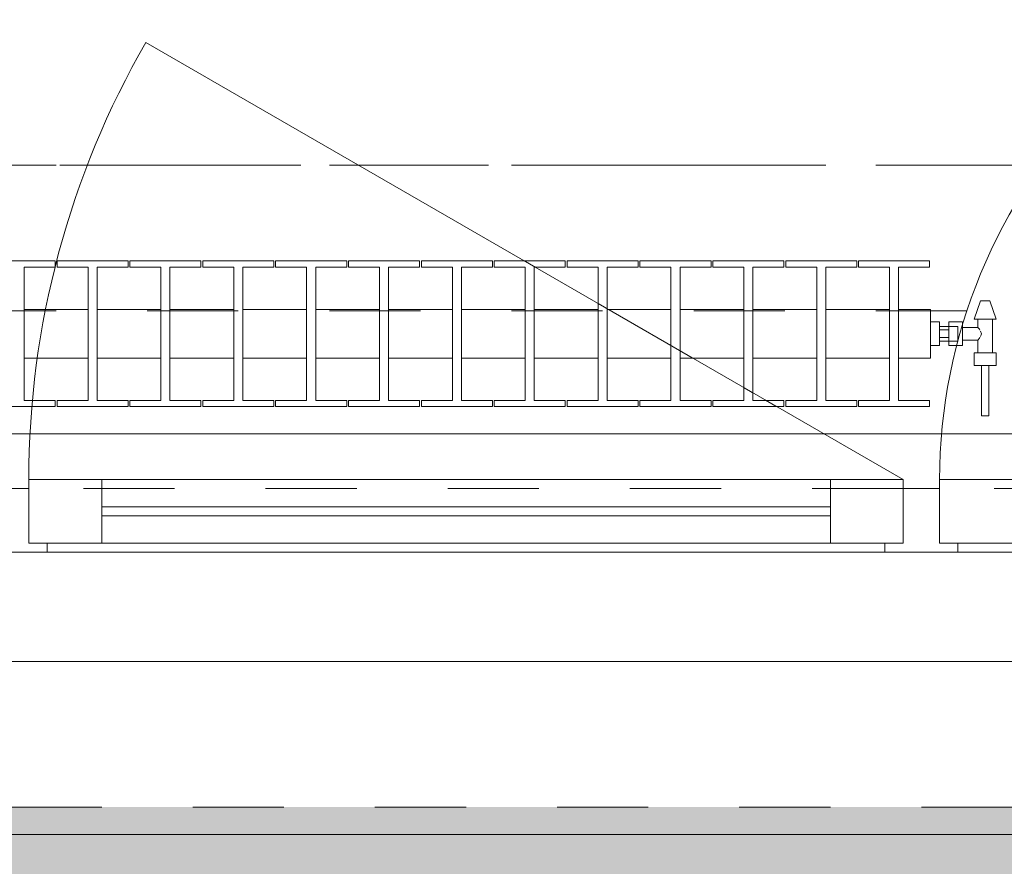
# Model space of a CAD drawing. Header units: metres. Extents: x -4 to 100, y -11 to 17.
# Tile 612 of 656: x 59.44 to 60.521, y -0.22 to 0.71. Entities that reach past the tile are written whole.
import ezdxf

# ---------------------------------------------------------------- set-up
doc = ezdxf.new("R2010")
doc.units = ezdxf.units.M
doc.header["$MEASUREMENT"] = 0
for name, pattern in [('Achse', [0.2, 0.1, -0.05, 0, -0.05]), ('Strichlinie doppelt', [0.546806, 0.264583, -0.105833, 0.070556, -0.105833]), ('Strichlinie eng', [0.115, 0.075, -0.04]), ('Untersicht', [0.1, 0.075, -0.025]), ('Wipeout_Contour', [1, 0, -1])]:
    doc.linetypes.add(name, pattern=pattern)
for name, color, linetype in [('152 - Bemaßung_ Beschriftung.Ausbau', 7, 'Continuous'), ('302 - Elemente.Schraffur', 7, 'Continuous'), ('451 - Universal.Achsen Raster', 7, 'Continuous'), ('603 - Struktur.Bodenplatte_ Decke Roh', 7, 'Continuous'), ('604 - Struktur.Wand Aussen', 7, 'Continuous'), ('608 - Struktur.Träger', 7, 'Continuous'), ('650 - Abdeckung.Fußboden Aufbau', 7, 'Continuous'), ('801 - HKLSE.Heizung_ Klima_ Lüftung', 7, 'Continuous'), ('Neubau_653 - Abdeckung.TB Verkofferung', 7, 'Continuous')]:
    doc.layers.add(name, color=color, linetype=linetype)
doc.styles.add('ERSTELLTER_STIL_2', font='txt')
doc.dimstyles.new('ERSTELLTER_STIL__5', dxfattribs={"dimtxt": 0.1, "dimasz": 0.0532, "dimexe": 0.18, "dimexo": 0.0625, "dimgap": 0, "dimtad": 1, "dimtih": 1, "dimtoh": 1, "dimzin": 0, "dimdsep": 46, "dimtxsty": 'ERSTELLTER_STIL_2', "dimblk": 'ARROWHEAD_2', "dimblk1": 'ARROWHEAD_2', "dimblk2": 'ARROWHEAD_2', "dimcen": 0.09, "dimse1": 1, "dimse2": 1, "dimclrd": 7, "dimclre": 7, "dimclrt": 7, "dimazin": 0, "dimtfac": 1, "dimtdec": 4, "dimtmove": 0, "dimatfit": 3, "dimfxl": 1, "dimtolj": 1, "dimtzin": 0, "dimarcsym": 0})

# ---------------------------------------------------------------- blocks, each defined once
blk = doc.blocks.new('*D472')
at = {"layer": '152 - Bemaßung_ Beschriftung.Ausbau', "color": 7, "linetype": 'Continuous', "lineweight": 5}
for p, q in [((58.73, -4.1125), (58.73, -4.0075)), ((57.5702, -4.025), (57.5298, -4.095)), ((58.7502, -4.025), (58.7098, -4.095)), ((57.55, -4.06), (58.73, -4.06)), ((58.73, -4.06), (61.13, -4.06))]:
    blk.add_line(p, q, dxfattribs=at)
at = {"layer": '152 - Bemaßung_ Beschriftung.Ausbau', "color": 7, "lineweight": 5, "insert": (58.007, -4.04), "char_height": 0.1, "attachment_point": 7, "style": 'ERSTELLTER_STIL_2'}
blk.add_mtext('\\A1;{\\pql;\\fArial|b0|i0|c0|p38;1,18}', dxfattribs=at)
blk = doc.blocks.new('ARROWHEAD_2')
at = {"color": 0, "linetype": 'Continuous', "lineweight": 0}
for p, q in [((-0.378, -0.655), (0.378, 0.655)), ((0, 0), (-1, 0))]:
    blk.add_line(p, q, dxfattribs=at)
blk = doc.blocks.new('*D473')
at = {"layer": '152 - Bemaßung_ Beschriftung.Ausbau', "color": 7, "linetype": 'Continuous', "lineweight": 5}
for p, q in [((61.13, -4.1125), (61.13, -4.0075)), ((58.7502, -4.025), (58.7098, -4.095)), ((61.1502, -4.025), (61.1098, -4.095)), ((58.73, -4.06), (61.13, -4.06)), ((61.13, -4.06), (62.275, -4.06))]:
    blk.add_line(p, q, dxfattribs=at)
at = {"layer": '152 - Bemaßung_ Beschriftung.Ausbau', "color": 7, "lineweight": 5, "char_height": 0.1, "attachment_point": 7, "style": 'ERSTELLTER_STIL_2'}
for s, insert in [('\\A1;{\\pql;\\fArial|b0|i0|c0|p38;2,40}', (59.797, -4.04)), ('\\A1;{\\pql;\\fArial|b0|i0|c0|p38;2,01}', (59.797, -4.18))]:
    blk.add_mtext(s, dxfattribs=dict(at, insert=insert))
blk = doc.blocks.new('*D513')
at = {"layer": '152 - Bemaßung_ Beschriftung.Ausbau', "color": 7, "linetype": 'Continuous', "lineweight": 5}
for p, q in [((58.195, -4.6125), (58.195, -4.5075)), ((58.0802, -4.525), (58.0398, -4.595)), ((58.2152, -4.525), (58.1748, -4.595)), ((58.06, -4.56), (58.195, -4.56)), ((58.195, -4.56), (62.035, -4.56))]:
    blk.add_line(p, q, dxfattribs=at)
blk = doc.blocks.new('*D514')
at = {"layer": '152 - Bemaßung_ Beschriftung.Ausbau', "color": 7, "linetype": 'Continuous', "lineweight": 5}
for p, q in [((62.035, -4.6125), (62.035, -4.5075)), ((58.2152, -4.525), (58.1748, -4.595)), ((62.0552, -4.525), (62.0148, -4.595)), ((58.195, -4.56), (62.035, -4.56)), ((62.035, -4.56), (62.275, -4.56))]:
    blk.add_line(p, q, dxfattribs=at)
at = {"layer": '152 - Bemaßung_ Beschriftung.Ausbau', "color": 7, "lineweight": 5, "insert": (59.982, -4.54), "char_height": 0.1, "attachment_point": 7, "style": 'ERSTELLTER_STIL_2'}
blk.add_mtext('\\A1;{\\pql;\\fArial|b0|i0|c0|p38;3,84}', dxfattribs=at)
blk = doc.blocks.new('*D555')
at = {"layer": '152 - Bemaßung_ Beschriftung.Ausbau', "color": 7, "linetype": 'Continuous', "lineweight": 5}
for p, q in [((58.28, -5.1125), (58.28, -5.0075)), ((58.0002, -5.025), (57.9598, -5.095)), ((58.3002, -5.025), (58.2598, -5.095)), ((57.98, -5.06), (58.28, -5.06)), ((58.28, -5.06), (61.58, -5.06))]:
    blk.add_line(p, q, dxfattribs=at)
at = {"layer": '152 - Bemaßung_ Beschriftung.Ausbau', "color": 7, "lineweight": 5, "insert": (58.0541, -5.04), "char_height": 0.1, "attachment_point": 7, "style": 'ERSTELLTER_STIL_2'}
blk.add_mtext('\\A1;{\\pql;\\fArial|b0|i0|c0|p38;30}', dxfattribs=at)
blk = doc.blocks.new('*D556')
at = {"layer": '152 - Bemaßung_ Beschriftung.Ausbau', "color": 7, "linetype": 'Continuous', "lineweight": 5}
for p, q in [((61.58, -5.1125), (61.58, -5.0075)), ((58.3002, -5.025), (58.2598, -5.095)), ((61.6002, -5.025), (61.5598, -5.095)), ((58.28, -5.06), (61.58, -5.06)), ((61.58, -5.06), (61.88, -5.06))]:
    blk.add_line(p, q, dxfattribs=at)
at = {"layer": '152 - Bemaßung_ Beschriftung.Ausbau', "color": 7, "lineweight": 5, "insert": (59.797, -5.04), "char_height": 0.1, "attachment_point": 7, "style": 'ERSTELLTER_STIL_2'}
blk.add_mtext('\\A1;{\\pql;\\fArial|b0|i0|c0|p38;3,30}', dxfattribs=at)
blk = doc.blocks.new('*D562')
at = {"layer": '152 - Bemaßung_ Beschriftung.Ausbau', "color": 7, "linetype": 'Continuous', "lineweight": 5}
for p, q in [((-0.165, -6.1125), (-0.165, -6.0075)), ((62.425, -6.1125), (62.425, -6.0075)), ((-0.1448, -6.025), (-0.1852, -6.095)), ((62.4048, -6.095), (62.4452, -6.025)), ((-0.1992, -6.06), (-0.165, -6.06)), ((-0.165, -6.06), (62.425, -6.06)), ((62.425, -6.06), (62.4593, -6.06))]:
    blk.add_line(p, q, dxfattribs=at)
at = {"layer": '152 - Bemaßung_ Beschriftung.Ausbau', "color": 7, "lineweight": 5, "insert": (30.959, -6.04), "char_height": 0.1, "attachment_point": 7, "style": 'ERSTELLTER_STIL_2'}
blk.add_mtext('\\A1;{\\pql;\\fArial|b0|i0|c0|p38;62,59}', dxfattribs=at)
blk = doc.blocks.new('*D755')
at = {"layer": '152 - Bemaßung_ Beschriftung.Ausbau', "color": 7, "linetype": 'Continuous', "lineweight": 5}
for p, q in [((62.425, -5.6125), (62.425, -5.5075)), ((55.2302, -5.525), (55.1898, -5.595)), ((62.4048, -5.595), (62.4452, -5.525)), ((55.21, -5.56), (62.425, -5.56)), ((62.425, -5.56), (62.4593, -5.56))]:
    blk.add_line(p, q, dxfattribs=at)
at = {"layer": '152 - Bemaßung_ Beschriftung.Ausbau', "color": 7, "lineweight": 5, "char_height": 0.1, "attachment_point": 7, "style": 'ERSTELLTER_STIL_2'}
for s, insert in [('\\A1;{\\pql;\\fArial|b0|i0|c0|p38;7,21\\fArial|b0|i0|c0|p38;\\A1{\\H.66x;\\S5^  ;}}', (58.7353, -5.5594)), ('\\A1;{\\pql;\\fArial|b0|i0|c0|p38;10}', (55.2302, -5.54))]:
    blk.add_mtext(s, dxfattribs=dict(at, insert=insert))

msp = doc.modelspace()

# ---------------------------------------------------------------- hatches: boundary and pattern name
at = {"layer": '302 - Elemente.Schraffur', "linetype": 'Continuous', "lineweight": 0, "true_color": 0x282828}
msp.add_hatch(color=250, dxfattribs=at).paths.add_polyline_path([(55.22, -3.31), (62.435, -3.31), (62.435, -0.155), (55.22, -0.155)])

# ---------------------------------------------------------------- linework, layer by layer
at = {"layer": '451 - Universal.Achsen Raster', "color": 160, "linetype": 'Strichlinie doppelt', "lineweight": 9, "true_color": 0x3232ff}
msp.add_line((64.935, 0.55), (-3.175, 0.55), dxfattribs=at)
at = {"layer": '603 - Struktur.Bodenplatte_ Decke Roh', "color": 7, "linetype": 'Continuous', "lineweight": 18, "flags": 128}
msp.add_lwpolyline([(55.11, 0.005), (62.275, 0.005)], dxfattribs=at)
at = {"layer": '604 - Struktur.Wand Aussen', "color": 7, "linetype": 'Continuous', "lineweight": 9}
for p, q in [((58.74, 0.255), (61.12, 0.255)), ((58.83, -0.185), (61.03, -0.185))]:
    msp.add_line(p, q, dxfattribs=at)
at = {"layer": '604 - Struktur.Wand Aussen', "color": 7, "linetype": 'Strichlinie eng', "lineweight": 9}
for p, q in [((58.74, 0.255), (61.12, 0.255)), ((58.83, -0.155), (61.03, -0.155))]:
    msp.add_line(p, q, dxfattribs=at)
at = {"layer": '604 - Struktur.Wand Aussen', "color": 7, "linetype": 'Continuous', "lineweight": 13}
for p, q in [((59.43, 0.195), (59.45, 0.195)), ((59.45, 0.135), (59.45, 0.205)), ((59.45, 0.205), (59.53, 0.205)), ((59.45, 0.195), (59.45, 0.135)), ((59.53, 0.205), (60.33, 0.205)), ((59.53, 0.205), (59.53, 0.135)), ((60.33, 0.135), (60.33, 0.205)), ((60.33, 0.205), (60.41, 0.205)), ((60.41, 0.205), (60.41, 0.135)), ((60.41, 0.135), (60.41, 0.195)), ((60.41, 0.195), (60.43, 0.195)), ((60.43, 0.195), (60.45, 0.195)), ((60.45, 0.135), (60.45, 0.205)), ((60.45, 0.205), (60.53, 0.205)), ((60.45, 0.195), (60.45, 0.135)), ((59.53, 0.175), (60.33, 0.175)), ((60.33, 0.165), (59.53, 0.165)), ((59.45, 0.135), (59.47, 0.135)), ((59.53, 0.135), (59.45, 0.135)), ((59.47, 0.135), (59.47, 0.125)), ((60.33, 0.135), (59.53, 0.135)), ((60.41, 0.135), (60.33, 0.135)), ((60.39, 0.125), (60.39, 0.135)), ((60.39, 0.135), (60.41, 0.135)), ((60.45, 0.135), (60.47, 0.135)), ((60.53, 0.135), (60.45, 0.135)), ((60.47, 0.135), (60.47, 0.125)), ((59.47, 0.125), (59.43, 0.125)), ((60.39, 0.125), (59.47, 0.125)), ((60.43, 0.125), (60.39, 0.125)), ((60.47, 0.125), (60.43, 0.125)), ((61.02, 0.125), (60.47, 0.125))]:
    msp.add_line(p, q, dxfattribs=at)
at = {"layer": '608 - Struktur.Träger', "color": 7, "linetype": 'Achse', "lineweight": 9}
msp.add_line((0.38, 0.55), (61.88, 0.55), dxfattribs=at)
at = {"layer": '650 - Abdeckung.Fußboden Aufbau', "color": 7, "linetype": 'Continuous', "lineweight": 13, "flags": 128}
msp.add_lwpolyline([(58.195, 0.71), (58.29, 0.71), (58.29, 0.255), (61.57, 0.255), (61.57, 0.71), (61.89, 0.71), (62.025, 0.71), (62.025, 5.19), (61.57, 5.19), (61.57, 5.82), (60.46, 5.82)], dxfattribs=at)
at = {"layer": 'Neubau_653 - Abdeckung.TB Verkofferung', "color": 1, "linetype": 'Untersicht', "lineweight": 9}
msp.add_line((54.71, 0.195), (62.025, 0.195), dxfattribs=at)

# ---------------------------------------------------------------- dimensions: what is measured, and where the dimension line sits
at = {"layer": '152 - Bemaßung_ Beschriftung.Ausbau', "color": 7, "linetype": 'Continuous', "lineweight": 5}
for base, p1, p2, picture, middle in [((58.73, -4.06), (57.55, 0.125), (58.73, 0.125), '*D472', (58.1369, -3.99)), ((61.13, -4.06), (58.73, 0.125), (61.13, 0.125), '*D473', (59.9269, -3.99)), ((62.425, -6.06), (-0.165, -0.145), (62.425, -0.145), '*D562', (31.127, -5.99)), ((62.42503, -5.56), (55.20999, -3.31), (62.42503, -0.145), '*D755', (59.00026, -5.49))]:
    dim = msp.add_linear_dim(base=base, p1=p1, p2=p2, angle=0, dimstyle='ERSTELLTER_STIL__5', dxfattribs=at)
    dim.commit()
    dim.dimension.update_dxf_attribs({"geometry": picture, "text_midpoint": middle, "dimtype": 160})

# ---------------------------------------------------------------- next in the draw order: wipeouts: each hides what was drawn before it
at = {"color": 254, "linetype": 'Wipeout_Contour', "lineweight": 0, "ltscale": 14601.693629}
msp.add_wipeout([(59.24, 0.3383), (59.275, 0.3383), (59.275, 0.2917), (59.241, 0.2917), (59.241, 0.285), (59.319, 0.285), (59.319, 0.2917), (59.285, 0.2917), (59.285, 0.3383), (59.355, 0.3383), (59.355, 0.2917), (59.321, 0.2917), (59.321, 0.285), (59.399, 0.285), (59.399, 0.2917), (59.365, 0.2917), (59.365, 0.3383), (59.435, 0.3383), (59.435, 0.2917), (59.401, 0.2917), (59.401, 0.285), (59.479, 0.285), (59.479, 0.2917), (59.445, 0.2917), (59.445, 0.3383), (59.515, 0.3383), (59.515, 0.2917), (59.481, 0.2917), (59.481, 0.285), (59.559, 0.285), (59.559, 0.2917), (59.525, 0.2917), (59.525, 0.3383), (59.595, 0.3383), (59.595, 0.2917), (59.561, 0.2917), (59.561, 0.285), (59.639, 0.285), (59.639, 0.2917), (59.605, 0.2917), (59.605, 0.3383), (59.675, 0.3383), (59.675, 0.2917), (59.641, 0.2917), (59.641, 0.285), (59.719, 0.285), (59.719, 0.2917), (59.685, 0.2917), (59.685, 0.3383), (59.755, 0.3383), (59.755, 0.2917), (59.721, 0.2917), (59.721, 0.285), (59.799, 0.285), (59.799, 0.2917), (59.765, 0.2917), (59.765, 0.3383), (59.835, 0.3383), (59.835, 0.2917), (59.801, 0.2917), (59.801, 0.285), (59.879, 0.285), (59.879, 0.2917), (59.845, 0.2917), (59.845, 0.3383), (59.915, 0.3383), (59.915, 0.2917), (59.881, 0.2917), (59.881, 0.285), (59.959, 0.285), (59.959, 0.2917), (59.925, 0.2917), (59.925, 0.3383), (59.995, 0.3383), (59.995, 0.2917), (59.961, 0.2917), (59.961, 0.285), (60.039, 0.285), (60.039, 0.2917), (60.005, 0.2917), (60.005, 0.3383), (60.075, 0.3383), (60.075, 0.2917), (60.041, 0.2917), (60.041, 0.285), (60.119, 0.285), (60.119, 0.2917), (60.085, 0.2917), (60.085, 0.3383), (60.155, 0.3383), (60.155, 0.2917), (60.121, 0.2917), (60.121, 0.285), (60.199, 0.285), (60.199, 0.2917), (60.165, 0.2917), (60.165, 0.3383), (60.235, 0.3383), (60.235, 0.2917), (60.201, 0.2917), (60.201, 0.285), (60.279, 0.285), (60.279, 0.2917), (60.245, 0.2917), (60.245, 0.3383), (60.315, 0.3383), (60.315, 0.2917), (60.281, 0.2917), (60.281, 0.285), (60.359, 0.285), (60.359, 0.2917), (60.325, 0.2917), (60.325, 0.3383), (60.395, 0.3383), (60.395, 0.2917), (60.361, 0.2917), (60.361, 0.285), (60.439, 0.285), (60.439, 0.2917), (60.405, 0.2917), (60.405, 0.3383), (60.44, 0.3383), (60.44, 0.3917), (60.405, 0.3917), (60.405, 0.4383), (60.439, 0.4383), (60.439, 0.445), (60.361, 0.445), (60.361, 0.4383), (60.395, 0.4383), (60.395, 0.3917), (60.325, 0.3917), (60.325, 0.4383), (60.359, 0.4383), (60.359, 0.445), (60.281, 0.445), (60.281, 0.4383), (60.315, 0.4383), (60.315, 0.3917), (60.245, 0.3917), (60.245, 0.4383), (60.279, 0.4383), (60.279, 0.445), (60.201, 0.445), (60.201, 0.4383), (60.235, 0.4383), (60.235, 0.3917), (60.165, 0.3917), (60.165, 0.4383), (60.199, 0.4383), (60.199, 0.445), (60.121, 0.445), (60.121, 0.4383), (60.155, 0.4383), (60.155, 0.3917), (60.085, 0.3917), (60.085, 0.4383), (60.119, 0.4383), (60.119, 0.445), (60.041, 0.445), (60.041, 0.4383), (60.075, 0.4383), (60.075, 0.3917), (60.005, 0.3917), (60.005, 0.4383), (60.039, 0.4383), (60.039, 0.445), (59.961, 0.445), (59.961, 0.4383), (59.995, 0.4383), (59.995, 0.3917), (59.925, 0.3917), (59.925, 0.4383), (59.959, 0.4383), (59.959, 0.445), (59.881, 0.445), (59.881, 0.4383), (59.915, 0.4383), (59.915, 0.3917), (59.845, 0.3917), (59.845, 0.4383), (59.879, 0.4383), (59.879, 0.445), (59.801, 0.445), (59.801, 0.4383), (59.835, 0.4383), (59.835, 0.3917), (59.765, 0.3917), (59.765, 0.4383), (59.799, 0.4383), (59.799, 0.445), (59.721, 0.445), (59.721, 0.4383), (59.755, 0.4383), (59.755, 0.3917), (59.685, 0.3917), (59.685, 0.4383), (59.719, 0.4383), (59.719, 0.445), (59.641, 0.445), (59.641, 0.4383), (59.675, 0.4383), (59.675, 0.3917), (59.605, 0.3917), (59.605, 0.4383), (59.639, 0.4383), (59.639, 0.445), (59.561, 0.445), (59.561, 0.4383), (59.595, 0.4383), (59.595, 0.3917), (59.525, 0.3917), (59.525, 0.4383), (59.559, 0.4383), (59.559, 0.445), (59.481, 0.445), (59.481, 0.4383), (59.515, 0.4383), (59.515, 0.3917), (59.445, 0.3917), (59.445, 0.4383), (59.479, 0.4383), (59.479, 0.445), (59.401, 0.445), (59.401, 0.4383), (59.435, 0.4383), (59.435, 0.3917), (59.365, 0.3917), (59.365, 0.4383), (59.399, 0.4383), (59.399, 0.445), (59.321, 0.445), (59.321, 0.4383), (59.355, 0.4383), (59.355, 0.3917), (59.285, 0.3917), (59.285, 0.4383), (59.319, 0.4383), (59.319, 0.445), (59.241, 0.445), (59.241, 0.4383), (59.275, 0.4383), (59.275, 0.3917), (59.24, 0.3917)], dxfattribs=at).dxf.layer = '801 - HKLSE.Heizung_ Klima_ Lüftung'

# ---------------------------------------------------------------- next in the draw order: linework, layer by layer
at = {"layer": '604 - Struktur.Wand Aussen', "color": 7, "linetype": 'Continuous', "lineweight": 9}
msp.add_line((60.41, 0.205), (59.5786, 0.685), dxfattribs=at)
msp.add_arc((60.41, 0.205), 0.96, 150, 180, dxfattribs=at)
at = {"layer": '801 - HKLSE.Heizung_ Klima_ Lüftung', "color": 7, "linetype": 'Continuous', "lineweight": 5}
for p, q in [((59.401, 0.445), (59.479, 0.445)), ((59.401, 0.445), (59.479, 0.445)), ((59.479, 0.445), (59.479, 0.4383)), ((59.479, 0.445), (59.479, 0.4383)), ((59.481, 0.445), (59.559, 0.445)), ((59.481, 0.445), (59.559, 0.445)), ((59.481, 0.4383), (59.481, 0.445)), ((59.559, 0.445), (59.559, 0.4383)), ((59.561, 0.445), (59.639, 0.445)), ((59.561, 0.4383), (59.561, 0.445)), ((59.561, 0.445), (59.639, 0.445)), ((59.561, 0.4383), (59.561, 0.445)), ((59.639, 0.445), (59.639, 0.4383)), ((59.639, 0.445), (59.639, 0.4383)), ((59.641, 0.445), (59.719, 0.445)), ((59.641, 0.445), (59.719, 0.445)), ((59.641, 0.4383), (59.641, 0.445)), ((59.719, 0.445), (59.719, 0.4383)), ((59.721, 0.445), (59.799, 0.445)), ((59.721, 0.4383), (59.721, 0.445)), ((59.721, 0.445), (59.799, 0.445)), ((59.721, 0.4383), (59.721, 0.445)), ((59.799, 0.445), (59.799, 0.4383)), ((59.801, 0.445), (59.879, 0.445)), ((59.801, 0.445), (59.879, 0.445)), ((59.801, 0.4383), (59.801, 0.445)), ((59.879, 0.445), (59.879, 0.4383)), ((59.879, 0.445), (59.879, 0.4383)), ((59.881, 0.445), (59.959, 0.445)), ((59.881, 0.445), (59.959, 0.445)), ((59.881, 0.4383), (59.881, 0.445)), ((59.959, 0.445), (59.959, 0.4383)), ((59.959, 0.445), (59.959, 0.4383)), ((59.961, 0.445), (60.039, 0.445)), ((59.961, 0.4383), (59.961, 0.445)), ((59.961, 0.445), (60.039, 0.445)), ((59.961, 0.4383), (59.961, 0.445)), ((60.039, 0.445), (60.039, 0.4383)), ((60.041, 0.445), (60.119, 0.445)), ((60.041, 0.445), (60.119, 0.445)), ((60.041, 0.4383), (60.041, 0.445)), ((60.119, 0.445), (60.119, 0.4383)), ((60.121, 0.445), (60.199, 0.445)), ((60.121, 0.445), (60.199, 0.445)), ((60.121, 0.4383), (60.121, 0.445)), ((60.199, 0.445), (60.199, 0.4383)), ((60.199, 0.445), (60.199, 0.4383)), ((60.201, 0.445), (60.279, 0.445)), ((60.201, 0.4383), (60.201, 0.445)), ((60.201, 0.445), (60.279, 0.445)), ((60.201, 0.4383), (60.201, 0.445)), ((60.279, 0.445), (60.279, 0.4383)), ((60.281, 0.445), (60.359, 0.445)), ((60.281, 0.4383), (60.281, 0.445)), ((60.281, 0.445), (60.359, 0.445)), ((60.281, 0.4383), (60.281, 0.445)), ((60.359, 0.445), (60.359, 0.4383)), ((60.359, 0.445), (60.359, 0.4383)), ((60.361, 0.445), (60.439, 0.445)), ((60.361, 0.4383), (60.361, 0.445)), ((60.361, 0.445), (60.439, 0.445)), ((60.361, 0.4383), (60.361, 0.445)), ((60.439, 0.445), (60.439, 0.4383)), ((59.479, 0.4383), (59.445, 0.4383)), ((59.445, 0.4383), (59.445, 0.2917)), ((59.515, 0.4383), (59.481, 0.4383)), ((59.515, 0.2917), (59.515, 0.4383)), ((59.559, 0.4383), (59.525, 0.4383)), ((59.525, 0.4383), (59.525, 0.2917)), ((59.595, 0.4383), (59.561, 0.4383)), ((59.595, 0.2917), (59.595, 0.4383)), ((59.639, 0.4383), (59.605, 0.4383)), ((59.605, 0.4383), (59.605, 0.2917)), ((59.675, 0.4383), (59.641, 0.4383)), ((59.675, 0.2917), (59.675, 0.4383)), ((59.719, 0.4383), (59.685, 0.4383)), ((59.685, 0.4383), (59.685, 0.2917)), ((59.755, 0.4383), (59.721, 0.4383)), ((59.755, 0.2917), (59.755, 0.4383)), ((59.799, 0.4383), (59.765, 0.4383)), ((59.765, 0.4383), (59.765, 0.2917)), ((59.835, 0.4383), (59.801, 0.4383)), ((59.835, 0.2917), (59.835, 0.4383)), ((59.879, 0.4383), (59.845, 0.4383)), ((59.845, 0.4383), (59.845, 0.2917)), ((59.915, 0.4383), (59.881, 0.4383)), ((59.915, 0.2917), (59.915, 0.4383)), ((59.959, 0.4383), (59.925, 0.4383)), ((59.925, 0.4383), (59.925, 0.2917)), ((59.995, 0.4383), (59.961, 0.4383)), ((59.995, 0.2917), (59.995, 0.4383)), ((60.039, 0.4383), (60.005, 0.4383)), ((60.005, 0.4383), (60.005, 0.2917)), ((60.075, 0.4383), (60.041, 0.4383)), ((60.075, 0.2917), (60.075, 0.4383)), ((60.119, 0.4383), (60.085, 0.4383)), ((60.085, 0.4383), (60.085, 0.2917)), ((60.155, 0.4383), (60.121, 0.4383)), ((60.155, 0.2917), (60.155, 0.4383)), ((60.199, 0.4383), (60.165, 0.4383)), ((60.165, 0.4383), (60.165, 0.2917)), ((60.235, 0.4383), (60.201, 0.4383)), ((60.235, 0.2917), (60.235, 0.4383)), ((60.279, 0.4383), (60.245, 0.4383)), ((60.245, 0.4383), (60.245, 0.2917)), ((60.315, 0.4383), (60.281, 0.4383)), ((60.315, 0.2917), (60.315, 0.4383)), ((60.359, 0.4383), (60.325, 0.4383)), ((60.325, 0.4383), (60.325, 0.2917)), ((60.395, 0.4383), (60.361, 0.4383)), ((60.395, 0.2917), (60.395, 0.4383)), ((60.439, 0.4383), (60.405, 0.4383)), ((60.405, 0.4383), (60.405, 0.2917)), ((59.445, 0.3917), (59.515, 0.3917)), ((59.525, 0.3917), (59.595, 0.3917)), ((59.605, 0.3917), (59.675, 0.3917)), ((59.685, 0.3917), (59.755, 0.3917)), ((59.765, 0.3917), (59.835, 0.3917)), ((59.845, 0.3917), (59.915, 0.3917)), ((59.925, 0.3917), (59.995, 0.3917)), ((60.005, 0.3917), (60.075, 0.3917)), ((60.085, 0.3917), (60.155, 0.3917)), ((60.165, 0.3917), (60.235, 0.3917)), ((60.245, 0.3917), (60.315, 0.3917)), ((60.325, 0.3917), (60.395, 0.3917)), ((59.445, 0.3383), (59.515, 0.3383)), ((59.525, 0.3383), (59.595, 0.3383)), ((59.605, 0.3383), (59.675, 0.3383)), ((59.685, 0.3383), (59.755, 0.3383)), ((59.765, 0.3383), (59.835, 0.3383)), ((59.845, 0.3383), (59.915, 0.3383)), ((59.925, 0.3383), (59.995, 0.3383)), ((60.005, 0.3383), (60.075, 0.3383)), ((60.085, 0.3383), (60.155, 0.3383)), ((60.165, 0.3383), (60.235, 0.3383)), ((60.245, 0.3383), (60.315, 0.3383)), ((60.325, 0.3383), (60.395, 0.3383)), ((59.479, 0.285), (59.401, 0.285)), ((59.445, 0.2917), (59.479, 0.2917)), ((59.479, 0.2917), (59.479, 0.285)), ((59.479, 0.2917), (59.479, 0.285)), ((59.481, 0.285), (59.481, 0.2917)), ((59.481, 0.2917), (59.515, 0.2917)), ((59.559, 0.285), (59.481, 0.285)), ((59.525, 0.2917), (59.559, 0.2917)), ((59.559, 0.2917), (59.559, 0.285)), ((59.561, 0.285), (59.561, 0.2917)), ((59.561, 0.285), (59.561, 0.2917)), ((59.561, 0.2917), (59.595, 0.2917)), ((59.639, 0.285), (59.561, 0.285)), ((59.605, 0.2917), (59.639, 0.2917)), ((59.639, 0.2917), (59.639, 0.285)), ((59.639, 0.2917), (59.639, 0.285)), ((59.641, 0.285), (59.641, 0.2917)), ((59.641, 0.2917), (59.675, 0.2917)), ((59.719, 0.285), (59.641, 0.285)), ((59.685, 0.2917), (59.719, 0.2917)), ((59.719, 0.2917), (59.719, 0.285)), ((59.721, 0.285), (59.721, 0.2917)), ((59.721, 0.285), (59.721, 0.2917)), ((59.721, 0.2917), (59.755, 0.2917)), ((59.799, 0.285), (59.721, 0.285)), ((59.765, 0.2917), (59.799, 0.2917)), ((59.799, 0.2917), (59.799, 0.285)), ((59.801, 0.285), (59.801, 0.2917)), ((59.801, 0.2917), (59.835, 0.2917)), ((59.879, 0.285), (59.801, 0.285)), ((59.845, 0.2917), (59.879, 0.2917)), ((59.879, 0.2917), (59.879, 0.285)), ((59.879, 0.2917), (59.879, 0.285)), ((59.881, 0.285), (59.881, 0.2917)), ((59.881, 0.2917), (59.915, 0.2917)), ((59.959, 0.285), (59.881, 0.285)), ((59.925, 0.2917), (59.959, 0.2917)), ((59.959, 0.2917), (59.959, 0.285)), ((59.959, 0.2917), (59.959, 0.285)), ((59.961, 0.285), (59.961, 0.2917)), ((59.961, 0.285), (59.961, 0.2917)), ((59.961, 0.2917), (59.995, 0.2917)), ((60.039, 0.285), (59.961, 0.285)), ((60.005, 0.2917), (60.039, 0.2917)), ((60.039, 0.2917), (60.039, 0.285)), ((60.041, 0.285), (60.041, 0.2917)), ((60.041, 0.2917), (60.075, 0.2917)), ((60.119, 0.285), (60.041, 0.285)), ((60.085, 0.2917), (60.119, 0.2917)), ((60.119, 0.2917), (60.119, 0.285)), ((60.121, 0.285), (60.121, 0.2917)), ((60.121, 0.2917), (60.155, 0.2917)), ((60.199, 0.285), (60.121, 0.285)), ((60.165, 0.2917), (60.199, 0.2917)), ((60.199, 0.2917), (60.199, 0.285)), ((60.199, 0.2917), (60.199, 0.285)), ((60.201, 0.285), (60.201, 0.2917)), ((60.201, 0.285), (60.201, 0.2917)), ((60.201, 0.2917), (60.235, 0.2917)), ((60.279, 0.285), (60.201, 0.285)), ((60.245, 0.2917), (60.279, 0.2917)), ((60.279, 0.2917), (60.279, 0.285)), ((60.281, 0.285), (60.281, 0.2917)), ((60.281, 0.285), (60.281, 0.2917)), ((60.281, 0.2917), (60.315, 0.2917)), ((60.359, 0.285), (60.281, 0.285)), ((60.325, 0.2917), (60.359, 0.2917)), ((60.359, 0.2917), (60.359, 0.285)), ((60.359, 0.2917), (60.359, 0.285)), ((60.361, 0.285), (60.361, 0.2917)), ((60.361, 0.285), (60.361, 0.2917)), ((60.361, 0.2917), (60.395, 0.2917))]:
    msp.add_line(p, q, dxfattribs=at)

# ---------------------------------------------------------------- next in the draw order: wipeouts: each hides what was drawn before it
at = {"color": 254, "linetype": 'Wipeout_Contour', "lineweight": 0, "ltscale": 1933.098693}
msp.add_wipeout([(60.44, 0.378), (60.44, 0.352), (60.45, 0.352), (60.45, 0.357), (60.46, 0.357), (60.46, 0.352), (60.475, 0.352), (60.475, 0.358), (60.492, 0.358), (60.492, 0.344), (60.488, 0.344), (60.488, 0.33), (60.496, 0.33), (60.496, 0.275), (60.504, 0.275), (60.504, 0.33), (60.512, 0.33), (60.512, 0.344), (60.508, 0.344), (60.508, 0.381), (60.512, 0.381), (60.505, 0.401), (60.495, 0.401), (60.488, 0.381), (60.492, 0.381), (60.492, 0.372), (60.475, 0.372), (60.475, 0.378), (60.46, 0.378), (60.46, 0.373), (60.45, 0.373), (60.45, 0.378)], dxfattribs=at).dxf.layer = '801 - HKLSE.Heizung_ Klima_ Lüftung'

# ---------------------------------------------------------------- next in the draw order: linework, layer by layer
at = {"layer": '604 - Struktur.Wand Aussen', "color": 7, "linetype": 'Continuous', "lineweight": 9}
msp.add_arc((61.04, 0.205), 0.59, 135, 180, dxfattribs=at)
at = {"layer": '608 - Struktur.Träger', "color": 7, "linetype": 'Untersicht', "lineweight": 13}
msp.add_line((0.38, 0.39), (61.88, 0.39), dxfattribs=at)
at = {"layer": '801 - HKLSE.Heizung_ Klima_ Lüftung', "color": 7, "linetype": 'Continuous', "lineweight": 5}
for p, q in [((60.488, 0.381), (60.495, 0.401)), ((60.495, 0.401), (60.4965, 0.401)), ((60.4965, 0.401), (60.5, 0.401)), ((60.5, 0.401), (60.5035, 0.401)), ((60.5035, 0.401), (60.505, 0.401)), ((60.512, 0.381), (60.505, 0.401)), ((60.405, 0.3917), (60.44, 0.3917)), ((60.44, 0.3839), (60.44, 0.3917)), ((60.44, 0.365), (60.44, 0.3839)), ((60.488, 0.381), (60.4915, 0.381)), ((60.4915, 0.381), (60.5, 0.381)), ((60.492, 0.372), (60.492, 0.381)), ((60.5, 0.381), (60.5085, 0.381)), ((60.508, 0.344), (60.508, 0.381)), ((60.5085, 0.381), (60.512, 0.381)), ((60.44, 0.378), (60.45, 0.378)), ((60.44, 0.378), (60.45, 0.378)), ((60.44, 0.378), (60.45, 0.378)), ((60.44, 0.378), (60.45, 0.378)), ((60.45, 0.365), (60.45, 0.378)), ((60.46, 0.373), (60.45, 0.373)), ((60.45, 0.3693), (60.46, 0.3693)), ((60.46, 0.3715), (60.46, 0.378)), ((60.46, 0.378), (60.46, 0.373)), ((60.475, 0.378), (60.46, 0.378)), ((60.46, 0.3707), (60.46, 0.373)), ((60.46, 0.373), (60.47, 0.373)), ((60.46, 0.3707), (60.46, 0.373)), ((60.46, 0.3693), (60.46, 0.3715)), ((60.46, 0.365), (60.46, 0.3707)), ((60.46, 0.3693), (60.46, 0.3707)), ((60.46, 0.365), (60.46, 0.3693)), ((60.47, 0.3707), (60.47, 0.373)), ((60.47, 0.365), (60.47, 0.3707)), ((60.475, 0.3715), (60.475, 0.378)), ((60.492, 0.372), (60.475, 0.372)), ((60.475, 0.3585), (60.475, 0.3715)), ((60.4937, 0.3699), (60.492, 0.372)), ((60.4942, 0.3689), (60.4937, 0.3699)), ((60.4961, 0.365), (60.4947, 0.3679)), ((60.44, 0.3461), (60.44, 0.365)), ((60.45, 0.352), (60.45, 0.365)), ((60.45, 0.3607), (60.46, 0.3607)), ((60.46, 0.357), (60.45, 0.357)), ((60.46, 0.3607), (60.46, 0.365)), ((60.46, 0.3593), (60.46, 0.365)), ((60.46, 0.3585), (60.46, 0.3607)), ((60.46, 0.3593), (60.46, 0.3607)), ((60.46, 0.357), (60.46, 0.3593)), ((60.46, 0.357), (60.46, 0.3593)), ((60.46, 0.352), (60.46, 0.3585)), ((60.46, 0.357), (60.47, 0.357)), ((60.46, 0.357), (60.46, 0.352)), ((60.47, 0.3593), (60.47, 0.365)), ((60.47, 0.357), (60.47, 0.3593)), ((60.475, 0.352), (60.475, 0.3585)), ((60.492, 0.358), (60.475, 0.358)), ((60.492, 0.358), (60.4937, 0.3601)), ((60.492, 0.344), (60.492, 0.358)), ((60.4937, 0.3601), (60.4942, 0.3611)), ((60.4947, 0.3621), (60.4961, 0.365)), ((60.44, 0.352), (60.45, 0.352)), ((60.44, 0.3383), (60.44, 0.3461)), ((60.475, 0.352), (60.46, 0.352)), ((60.405, 0.3383), (60.44, 0.3383)), ((60.488, 0.344), (60.494, 0.344)), ((60.488, 0.33), (60.488, 0.344)), ((60.494, 0.344), (60.506, 0.344)), ((60.506, 0.344), (60.512, 0.344)), ((60.512, 0.33), (60.512, 0.344)), ((60.488, 0.33), (60.494, 0.33)), ((60.494, 0.33), (60.506, 0.33)), ((60.496, 0.275), (60.496, 0.33)), ((60.496, 0.33), (60.4972, 0.33)), ((60.4972, 0.33), (60.5, 0.33)), ((60.5, 0.33), (60.5028, 0.33)), ((60.5028, 0.33), (60.504, 0.33)), ((60.504, 0.275), (60.504, 0.33)), ((60.506, 0.33), (60.512, 0.33)), ((60.439, 0.285), (60.361, 0.285)), ((60.405, 0.2917), (60.439, 0.2917)), ((60.439, 0.2917), (60.439, 0.285)), ((60.496, 0.275), (60.4972, 0.275)), ((60.4972, 0.275), (60.5, 0.275)), ((60.5, 0.275), (60.5028, 0.275)), ((60.5028, 0.275), (60.504, 0.275))]:
    msp.add_line(p, q, dxfattribs=at)

# ---------------------------------------------------------------- next in the draw order: dimensions: what is measured, and where the dimension line sits
at = {"layer": '152 - Bemaßung_ Beschriftung.Ausbau', "color": 7, "linetype": 'Continuous', "lineweight": 5}
for base, p1, p2, picture, middle in [((58.195, -4.5599999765), (58.06, 3.259991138), (58.195, 3.259991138), '*D513', (58.0492080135, -4.4899999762)), ((62.035, -4.56), (58.195, 3.26), (62.035, 0.245), '*D514', (60.1119, -4.49)), ((58.28, -5.06), (57.98, 0.7), (58.28, 0.7), '*D555', (58.1303, -4.99)), ((61.58, -5.06), (58.28, 0.7), (61.58, 0.25), '*D556', (59.9268, -4.99))]:
    dim = msp.add_linear_dim(base=base, p1=p1, p2=p2, angle=0, dimstyle='ERSTELLTER_STIL__5', dxfattribs=at)
    dim.commit()
    dim.dimension.update_dxf_attribs({"geometry": picture, "text_midpoint": middle, "dimtype": 160})

doc.saveas('drawing.dxf')
